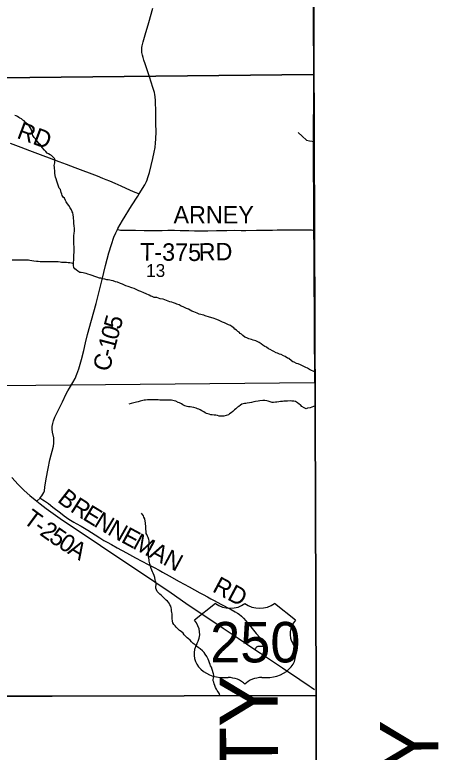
# Model space of a CAD drawing. Extents: x 1985906 to 2360102, y 891258 to 1222054.
# Drawn here: x 2199463 to 2206800, y 971844 to 984537 of the extents above; entities that cross this region are included whole.
import ezdxf

# ---------------------------------------------------------------- set-up
doc = ezdxf.new("R2010")
doc.units = 0
for name, color, linetype in [('GM_X_Adjacent_County', 7, 'Continuous'), ('GM_X_Adjacent_County_Text', 7, 'Continuous'), ('GM_X_County', 7, 'Continuous'), ('GM_X_County_Road', 7, 'Continuous'), ('GM_X_County_Road_Text', 7, 'Continuous'), ('GM_X_Minor_River', 7, 'Continuous'), ('GM_X_Section', 7, 'Continuous'), ('GM_X_Section_Text', 7, 'Continuous'), ('GM_X_Township', 7, 'Continuous'), ('GM_X_Township_Road', 7, 'Continuous'), ('GM_X_Township_Road_Text', 7, 'Continuous'), ('GM_X_US_Location', 7, 'Continuous'), ('GM_X_US_Route', 7, 'Continuous'), ('GM_X_US_Shield', 7, 'Continuous')]:
    doc.layers.add(name, color=color, linetype=linetype)

msp = doc.modelspace()

# ---------------------------------------------------------------- linework, layer by layer
at = {"layer": 'GM_X_Adjacent_County'}
for points in [[(2204662, 968294), (2204646, 972822), (2204646, 972877), (2204618, 980822), (2204600, 985576), (2204621, 987650), (2204548, 994125), (2204539, 995545), (2204528, 997304), (2204524, 998046), (2204498, 1002246)], [(2175875, 972588), (2177694, 972633), (2179259, 972671), (2182233, 972716), (2189238, 972772), (2193820, 972810), (2200105, 972809), (2204646, 972822), (2204662, 968294)]]:
    msp.add_lwpolyline(points, dxfattribs=at)
at = {"layer": 'GM_X_County'}
msp.add_lwpolyline([(2204498, 1002246), (2204524, 998046), (2204528, 997304), (2204539, 995545), (2204548, 994125), (2204621, 987650), (2204600, 985576), (2204618, 980822), (2204646, 972877), (2204646, 972822), (2200105, 972809), (2193820, 972810), (2189238, 972772), (2182233, 972716), (2179259, 972671), (2177694, 972633), (2175875, 972588)], dxfattribs=at)
at = {"layer": 'GM_X_County_Road'}
for points in [[(2201604, 981456), (2201700, 981610), (2201729, 981665), (2201742, 981697), (2201755, 981733), (2201780, 981822), (2201837, 982060), (2201863, 982172), (2201878, 982250), (2201886, 982330), (2201891, 982394), (2201893, 982526), (2201891, 982660), (2201889, 982857), (2201884, 983060), (2201881, 983126), (2201875, 983162), (2201867, 983196), (2201841, 983285), (2201781, 983466), (2201705, 983690), (2201686, 983755), (2201671, 983800), (2201660, 983841), (2201651, 983886), (2201648, 983932), (2201651, 983972), (2201656, 984004), (2201670, 984071), (2201706, 984193), (2201771, 984405), (2201841, 984652)], [(2201229, 980842), (2201236, 980857), (2201319, 980998), (2201474, 981249), (2201579, 981415), (2201604, 981456)], [(2199898, 976219), (2199899, 976221), (2199930, 976257), (2199948, 976284), (2199962, 976312), (2199972, 976343), (2199983, 976407), (2200005, 976552), (2200038, 976730), (2200068, 976874), (2200127, 977113), (2200136, 977161), (2200138, 977209), (2200133, 977257), (2200115, 977354), (2200109, 977403), (2200109, 977453), (2200116, 977502), (2200129, 977550), (2200154, 977611), (2200282, 977877), (2200345, 978010), (2200376, 978066), (2200403, 978110), (2200463, 978207), (2200500, 978279), (2200531, 978353), (2200563, 978445), (2200609, 978602), (2200650, 978761), (2200680, 978888), (2200715, 979031), (2200785, 979283), (2200862, 979567), (2200902, 979725), (2200964, 979980), (2201025, 980219), (2201084, 980441), (2201125, 980583), (2201168, 980707), (2201199, 980783), (2201229, 980842)], [(2199843, 976163), (2199849, 976169), (2199898, 976219)]]:
    msp.add_lwpolyline(points, dxfattribs=at)
at = {"layer": 'GM_X_Minor_River'}
for points in [[(2200877, 980023), (2200841, 980031), (2200797, 980048), (2200761, 980058), (2200719, 980074), (2200692, 980086), (2200664, 980089), (2200642, 980097), (2200608, 980103), (2200582, 980103), (2200550, 980122), (2200520, 980144), (2200496, 980162), (2200479, 980186), (2200475, 980220), (2200475, 980252), (2200476, 980284), (2200478, 980308), (2200482, 980342), (2200481, 980372), (2200481, 980404), (2200483, 980444), (2200485, 980466), (2200486, 980500), (2200484, 980528), (2200484, 980555), (2200481, 980577), (2200480, 980689), (2200482, 980745), (2200485, 980769), (2200491, 980825), (2200491, 980853), (2200486, 980907), (2200482, 980937), (2200477, 980969), (2200477, 980993), (2200475, 981031), (2200471, 981055), (2200466, 981093), (2200460, 981125), (2200452, 981147), (2200441, 981177), (2200417, 981213), (2200391, 981253), (2200370, 981281), (2200350, 981315), (2200338, 981341), (2200317, 981379), (2200295, 981396), (2200281, 981428), (2200272, 981450), (2200264, 981480), (2200248, 981528), (2200227, 981554), (2200213, 981584), (2200207, 981606), (2200199, 981640), (2200188, 981672), (2200176, 981714), (2200163, 981742), (2200159, 981768), (2200155, 981808), (2200152, 981856), (2200148, 981888), (2200144, 981916), (2200141, 981942), (2200153, 981990), (2200151, 982012), (2200156, 982038), (2200148, 982064), (2200118, 982094), (2200096, 982114), (2200072, 982128), (2200043, 982143), (2200019, 982155), (2199997, 982181), (2199977, 982209), (2199932, 982255), (2199906, 982300), (2199875, 982322), (2199855, 982354), (2199819, 982402), (2199796, 982422), (2199774, 982456), (2199768, 982484), (2199763, 982518), (2199747, 982568), (2199729, 982597), (2199710, 982625), (2199690, 982647), (2199654, 982679), (2199627, 982709), (2199603, 982720), (2199577, 982746), (2199553, 982758), (2199531, 982770), (2199509, 982784), (2199485, 982796), (2199462, 982801)], [(2204340, 982510), (2204406, 982446), (2204479, 982380), (2204533, 982367), (2204617, 982355)], [(2200475, 980244), (2200461, 980254), (2200439, 980260), (2200413, 980265), (2200384, 980269), (2200356, 980271), (2200334, 980273), (2200266, 980272), (2200244, 980276), (2200212, 980282), (2200182, 980283), (2200052, 980282), (2200022, 980282), (2199998, 980284), (2199932, 980283), (2199898, 980285), (2199864, 980288), (2199838, 980292), (2199794, 980298), (2199758, 980302), (2199722, 980309), (2199698, 980311), (2199662, 980315), (2199576, 980314), (2199530, 980313), (2199494, 980315), (2199420, 980314)], [(2204631, 978388), (2204533, 978431), (2204497, 978453), (2204470, 978465), (2204436, 978482), (2204404, 978502), (2204380, 978510), (2204336, 978530), (2204310, 978537), (2204271, 978557), (2204249, 978565), (2204225, 978583), (2204179, 978618), (2204153, 978628), (2204116, 978654), (2204088, 978664), (2204044, 978687), (2204018, 978695), (2203982, 978715), (2203960, 978721), (2203921, 978742), (2203899, 978750), (2203855, 978778), (2203829, 978787), (2203795, 978813), (2203766, 978829), (2203732, 978851), (2203700, 978874), (2203670, 978896), (2203633, 978916), (2203611, 978924), (2203563, 978939), (2203533, 978945), (2203487, 978961), (2203453, 978976), (2203421, 978990), (2203384, 979016), (2203364, 979038), (2203340, 979050), (2203322, 979071), (2203298, 979085), (2203277, 979109), (2203251, 979123), (2203233, 979147), (2203201, 979163), (2203175, 979186), (2203140, 979200), (2203074, 979235), (2203036, 979247), (2202978, 979277), (2202941, 979290), (2202875, 979316), (2202813, 979331), (2202741, 979353), (2202715, 979364), (2202638, 979386), (2202602, 979398), (2202546, 979425), (2202508, 979437), (2202453, 979468), (2202417, 979480), (2202363, 979512), (2202327, 979523), (2202293, 979543), (2202254, 979553), (2202226, 979568), (2202192, 979578), (2202164, 979590), (2202132, 979598), (2202072, 979617), (2202018, 979641), (2201967, 979648), (2201905, 979668), (2201863, 979673), (2201827, 979689), (2201803, 979695), (2201773, 979713), (2201724, 979736), (2201682, 979750), (2201630, 979771), (2201598, 979785), (2201574, 979797), (2201515, 979823), (2201475, 979834), (2201415, 979862), (2201375, 979873), (2201315, 979899), (2201282, 979909), (2201228, 979932), (2201198, 979940), (2201154, 979955), (2201120, 979961), (2201096, 979967), (2201068, 979975), (2201046, 979977), (2201012, 979986), (2200976, 979990), (2200943, 980002), (2200919, 980005), (2200877, 980023)], [(2204633, 977804), (2204543, 977770), (2204499, 977764), (2204478, 977755), (2204441, 977769), (2204401, 977797), (2204377, 977821), (2204355, 977836), (2204326, 977858), (2204292, 977878), (2204266, 977886), (2204232, 977889), (2204206, 977891), (2204156, 977889), (2204128, 977887), (2204092, 977884), (2204070, 977882), (2204034, 977880), (2204006, 977877), (2203972, 977871), (2203948, 977867), (2203916, 977863), (2203890, 977862), (2203854, 977872), (2203824, 977884), (2203800, 977892), (2203764, 977899), (2203728, 977899), (2203680, 977892), (2203652, 977888), (2203606, 977878), (2203578, 977876), (2203534, 977863), (2203504, 977859), (2203462, 977850), (2203438, 977848), (2203414, 977844), (2203372, 977832), (2203348, 977817), (2203319, 977797), (2203297, 977785), (2203265, 977754), (2203243, 977736), (2203214, 977710), (2203186, 977686), (2203160, 977667), (2203138, 977651), (2203102, 977637), (2203060, 977628), (2203030, 977626), (2203002, 977626), (2202980, 977630), (2202950, 977639), (2202920, 977643), (2202892, 977647), (2202860, 977651), (2202838, 977652), (2202808, 977660), (2202786, 977668), (2202760, 977676), (2202736, 977688), (2202713, 977701), (2202681, 977721), (2202655, 977735), (2202631, 977747), (2202607, 977755), (2202583, 977766), (2202545, 977776), (2202507, 977782), (2202482, 977788), (2202454, 977791), (2202430, 977793), (2202390, 977807), (2202356, 977826), (2202332, 977838), (2202296, 977858), (2202274, 977866), (2202233, 977885), (2202207, 977891), (2202159, 977901), (2202135, 977903), (2202097, 977904), (2202071, 977904), (2202033, 977902), (2202009, 977903), (2201985, 977903), (2201957, 977905), (2201929, 977909), (2201903, 977910), (2201879, 977912), (2201855, 977912), (2201805, 977910), (2201769, 977909), (2201745, 977907), (2201713, 977905), (2201689, 977903), (2201619, 977888), (2201585, 977876), (2201557, 977867), (2201509, 977855), (2201487, 977851)], [(2201487, 977851), (2201465, 977848), (2201428, 977836)], [(2201719, 975709), (2201717, 975739), (2201715, 975767), (2201710, 975791), (2201706, 975821), (2201698, 975859), (2201683, 975887), (2201675, 975911), (2201659, 975935), (2201643, 975957)], [(2202992, 972819), (2202983, 972851), (2202964, 972883), (2202944, 972907), (2202932, 972929), (2202916, 972961), (2202903, 972991), (2202893, 973019), (2202887, 973049), (2202879, 973071), (2202878, 973093), (2202884, 973121), (2202888, 973145), (2202886, 973171), (2202881, 973195), (2202861, 973267), (2202846, 973307), (2202832, 973331), (2202822, 973355), (2202815, 973381), (2202801, 973417), (2202789, 973447), (2202766, 973490), (2202736, 973530), (2202719, 973562), (2202691, 973592), (2202653, 973622), (2202619, 973645), (2202588, 973669), (2202564, 973691), (2202534, 973715), (2202504, 973743), (2202479, 973770), (2202451, 973796), (2202429, 973812), (2202400, 973842), (2202376, 973866), (2202358, 973891), (2202328, 973923), (2202299, 973941), (2202269, 973969), (2202241, 973997), (2202223, 974018), (2202202, 974040), (2202184, 974072), (2202178, 974102), (2202173, 974144), (2202171, 974174), (2202169, 974224), (2202164, 974248), (2202162, 974276), (2202158, 974304), (2202155, 974328), (2202147, 974356), (2202133, 974382), (2202119, 974410), (2202090, 974442), (2202066, 974464), (2202032, 974496), (2202011, 974517), (2201987, 974541), (2201961, 974563), (2201939, 974583), (2201912, 974609), (2201900, 974639), (2201892, 974665), (2201890, 974697), (2201893, 974723), (2201893, 974749), (2201885, 974791), (2201880, 974813), (2201874, 974851), (2201860, 974887), (2201845, 974925), (2201835, 974951), (2201823, 974979), (2201812, 975006), (2201786, 975084), (2201779, 975112), (2201775, 975134), (2201773, 975158), (2201769, 975186), (2201766, 975208), (2201764, 975244), (2201762, 975270), (2201761, 975305), (2201763, 975331), (2201765, 975359), (2201772, 975405), (2201776, 975435), (2201778, 975457), (2201776, 975481), (2201771, 975505), (2201757, 975537), (2201745, 975565), (2201736, 975589), (2201726, 975611), (2201722, 975641), (2201719, 975685), (2201719, 975709)]]:
    msp.add_lwpolyline(points, dxfattribs=at)
at = {"layer": 'GM_X_Section'}
for points in [[(2199171, 988738), (2204570, 988858), (2204582, 987432), (2204601, 983510), (2199173, 983449)], [(2199173, 983449), (2204601, 983510), (2204598, 982142), (2204621, 978201), (2199221, 978150)]]:
    msp.add_lwpolyline(points, close=True, dxfattribs=at)
at = {"layer": 'GM_X_Township'}
msp.add_lwpolyline([(2193734, 994108), (2198946, 994122), (2199010, 994117), (2199107, 994124), (2199558, 994117), (2199842, 994119), (2199918, 994119), (2204548, 994125), (2204621, 987650), (2204600, 985576), (2204618, 980822), (2204646, 972877), (2204646, 972822), (2200105, 972809), (2193820, 972810)], dxfattribs=at)
at = {"layer": 'GM_X_Township_Road'}
for points in [[(2199386, 982327), (2199565, 982259), (2199718, 982203), (2199947, 982115), (2200054, 982075), (2200131, 982046), (2200223, 982011), (2200346, 981965), (2200499, 981907), (2200637, 981857), (2200744, 981817), (2200878, 981767), (2200971, 981727), (2201032, 981702), (2201092, 981676), (2201182, 981637), (2201287, 981590), (2201451, 981516), (2201527, 981486), (2201589, 981461), (2201604, 981456)], [(2201229, 980842), (2201258, 980836), (2201281, 980831), (2201303, 980829), (2201392, 980827), (2201539, 980827), (2201687, 980826), (2201802, 980825), (2201900, 980825), (2201998, 980826), (2202096, 980827), (2202161, 980828), (2202211, 980827), (2202309, 980825), (2202456, 980822), (2202555, 980820), (2202653, 980819), (2202784, 980820), (2202931, 980823), (2203112, 980826), (2203242, 980827), (2203357, 980826), (2203439, 980826), (2203619, 980828), (2203898, 980832), (2203979, 980833), (2204061, 980833), (2204223, 980833), (2204354, 980835), (2204452, 980836), (2204539, 980835), (2204570, 980834), (2204590, 980831)], [(2199898, 976219), (2199911, 976211), (2199947, 976190), (2199974, 976171), (2200041, 976123), (2200119, 976064), (2200248, 975963), (2200314, 975914), (2200395, 975858), (2200478, 975805), (2200521, 975780), (2200607, 975733), (2200719, 975664), (2200844, 975585), (2200927, 975533), (2200997, 975491), (2201054, 975458), (2201125, 975417), (2201225, 975362), (2201383, 975275), (2201542, 975190), (2201759, 975076), (2201859, 975021), (2201945, 974975), (2202002, 974942), (2202117, 974879), (2202290, 974785), (2202462, 974690), (2202649, 974587), (2202707, 974556), (2202779, 974518), (2202836, 974487), (2202891, 974456), (2203009, 974394), (2203184, 974303), (2203255, 974263), (2203297, 974237), (2203324, 974218), (2203361, 974186), (2203396, 974151), (2203441, 974103), (2203525, 974002), (2203618, 973889), (2203682, 973812), (2203736, 973751), (2203756, 973725), (2203762, 973712), (2203763, 973702), (2203763, 973696), (2203762, 973690), (2203758, 973682), (2203754, 973675), (2203747, 973671), (2203739, 973666), (2203730, 973663), (2203718, 973661), (2203685, 973662), (2203669, 973662), (2203652, 973662), (2203644, 973661), (2203636, 973659), (2203629, 973657), (2203622, 973652), (2203616, 973648), (2203612, 973643), (2203603, 973630), (2203592, 973615)]]:
    msp.add_lwpolyline(points, dxfattribs=at)
at = {"layer": 'GM_X_US_Route'}
msp.add_lwpolyline([(2199410, 976574), (2199520, 976454), (2199626, 976351), (2199723, 976263), (2199843, 976163), (2199899, 976117), (2200003, 976037), (2200287, 975839), (2200763, 975521), (2201116, 975284), (2201594, 974965), (2202151, 974586), (2202408, 974412), (2203048, 973981), (2203306, 973806), (2203592, 973615), (2203688, 973550), (2204070, 973295), (2204370, 973095), (2204529, 972987), (2204560, 972966), (2204620, 972923)], dxfattribs=at)
at = {"layer": 'GM_X_US_Shield'}
for p, q in [((2202915, 974405), (2202553, 974115)), ((2204293, 974115), (2203930, 974405)), ((2203060, 973129), (2203133, 973129)), ((2203713, 973129), (2203785, 973129))]:
    msp.add_line(p, q, dxfattribs=at)
for centre, major_axis, start_param, end_param in [((2203169, 974612), (-363, 0), 0.795399, 2.346194), ((2203676, 974612), (-363, 0), 0.795399, 2.346194), ((2202137, 973882), (508, 0), 5.838949, 6.894067), ((2204709, 973882), (-508, 0), 5.672304, 6.727422), ((2203054, 973535), (508, 0), 2.702327, 4.723529), ((2203791, 973535), (-508, 0), 1.559657, 3.580859), ((2203133, 972839), (-363, 0), 3.785094, 4.712389), ((2203713, 972839), (-363, 0), 4.712389, 5.639684)]:
    msp.add_ellipse(centre, major_axis=major_axis, ratio=0.8, start_param=start_param, end_param=end_param, dxfattribs=at)

# ---------------------------------------------------------------- texts
at = {"layer": 'GM_X_Adjacent_County_Text'}
for s, rotation, p in [('HOLMES COUNTY', 90.2048, (2204027, 961509)), ('STARK COUNTY', 90.2145, (2206786, 961925))]:
    msp.add_text(s, height=1000, rotation=rotation, dxfattribs=at).set_placement(p)
at = {"layer": 'GM_X_County_Road_Text'}
for s, rotation, p in [('5', 74.7065, (2201277, 979103)), ('0', 74.7766, (2201228, 978925)), ('1', 75.2291, (2201181, 978746)), ('C', 75.188, (2201089, 978380)), ('-', 77.1954, (2201155, 978629))]:
    msp.add_text(s, height=300, rotation=rotation, dxfattribs=at).set_placement(p)
at = {"layer": 'GM_X_Section_Text'}
msp.add_text('13', height=221, rotation=0, dxfattribs=at).set_placement((2201723, 980024))
at = {"layer": 'GM_X_Township_Road_Text'}
for s, rotation, p in [('RD', 339.3864, (2199483, 982421)), ('ARNEY', 0.0056, (2202194, 980945)), ('T-375', 359.4489, (2201619, 980308)), ('RD', 0.9611, (2202630, 980304)), ('B', 322.0138, (2200181, 976166)), ('R', 327.4694, (2200401, 975997)), ('T', 323.5501, (2199590, 975806)), ('E', 328.573, (2200614, 975861)), ('N', 328.8778, (2200807, 975743)), ('-', 323.8729, (2199772, 975671)), ('2', 324.7667, (2199876, 975596)), ('N', 330.541, (2201041, 975602)), ('5', 326.0974, (2200033, 975485)), ('0', 327.5697, (2200193, 975377)), ('E', 331.7106, (2201277, 975469)), ('M', 331.7875, (2201475, 975362)), ('A', 328.7731, (2200355, 975274)), ('A', 331.79, (2201762, 975208)), ('N', 331.79, (2201994, 975083)), ('RD', 331.8983, (2202846, 974617))]:
    msp.add_text(s, height=300, rotation=rotation, dxfattribs=at).set_placement(p)
at = {"layer": 'GM_X_US_Location'}
for s in ['0', '/']:
    msp.add_text(s, height=1, dxfattribs=at).set_placement((2203423, 973738))
msp.add_text('250', height=1, rotation=0, dxfattribs=at).set_placement((2203116, 973531))
at = {"layer": 'GM_X_US_Shield'}
msp.add_text('250', height=696.1, dxfattribs=at).set_placement((2202824, 973390))

doc.saveas('drawing.dxf')
